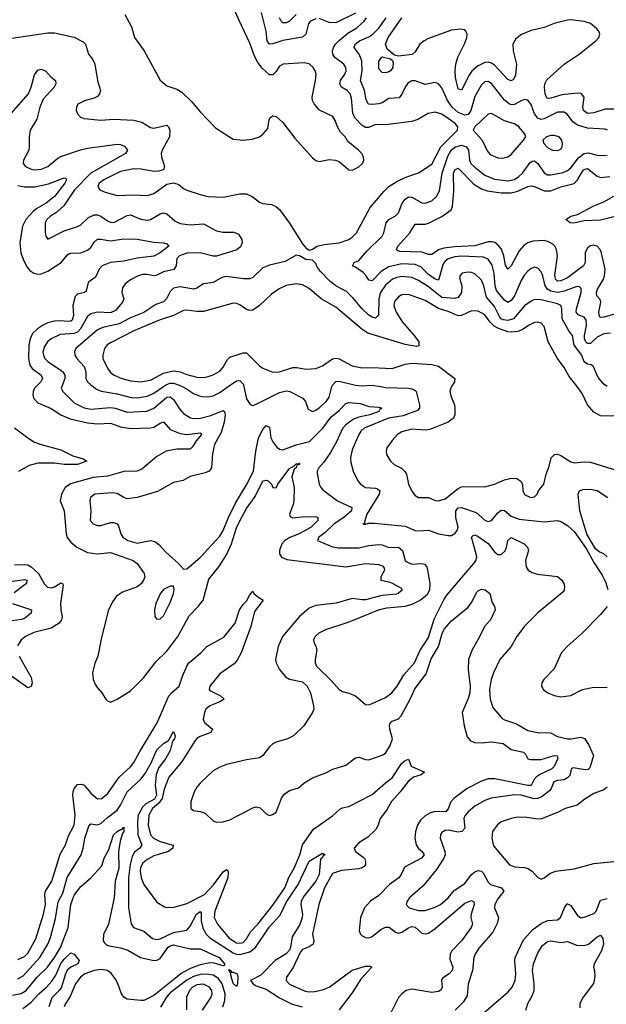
# Model space of a CAD drawing. Header units: inches. Extents: x 1694797 to 1849917, y 907313 to 1017959.
# Tile 479 of 656: x 1781161 to 1784704, y 976266 to 982218. Entities that reach past the tile are written whole.
import ezdxf

# ---------------------------------------------------------------- set-up
doc = ezdxf.new("R2010")
doc.units = ezdxf.units.IN
doc.header["$MEASUREMENT"] = 0
doc.layers.add('B7987', color=7, linetype='Continuous')
doc.layers.add('B7988', color=7, linetype='Continuous')

msp = doc.modelspace()

# ---------------------------------------------------------------- linework, layer by layer
at = {"layer": 'B7987', "color": 5}
for points, elevation in [([(1781259.8, 980000), (1781250.1, 979990), (1781242, 979970), (1781240.1, 979950), (1781244.8, 979930), (1781270, 979901.7), (1781350, 979867.4), (1781409.4, 979829.4), (1781466.2, 979806.2), (1781570, 979781.4), (1781630, 979774.5), (1781710, 979780.1), (1781770, 979756.9), (1781830, 979747.3), (1781950, 979750.1), (1781970, 979755.3), (1782010, 979780.1), (1782030, 979786.8), (1782070, 979740.5), (1782130, 979717.5), (1782170, 979710.1), (1782250, 979721.7), (1782257.3, 979717.3), (1782258.6, 979710), (1782226.8, 979673.2), (1782204.7, 979635.3), (1782190, 979621.9), (1782110, 979621.6), (1782045.4, 979610), (1781990, 979577.5), (1781898.6, 979501.4), (1781870.4, 979490), (1781790, 979486.9), (1781690, 979459.1), (1781603.7, 979450), (1781467.5, 979412.5), (1781435.2, 979390), (1781413.2, 979350), (1781405.2, 979310), (1781430.2, 979250), (1781441.1, 979110), (1781448, 979088), (1781470, 979060.9), (1781506, 979030), (1781570, 978997.8), (1781629.9, 978990.1), (1781710, 978996.9), (1781847, 978950), (1781870.2, 978930), (1781912.6, 978870), (1781915.6, 978850), (1781909.3, 978830), (1781896.1, 978810), (1781870, 978789.3), (1781781.6, 978758.4), (1781745.8, 978734.2), (1781720.7, 978699.3), (1781696, 978644), (1781652.8, 978472.8), (1781632.4, 978370), (1781613.5, 978326.5), (1781599.5, 978270), (1781604.4, 978230), (1781618.3, 978198.3), (1781630, 978178.8), (1781657.3, 978150), (1781680.7, 978110), (1781690, 978100.7), (1781710, 978093), (1781750, 978110.4), (1781830, 978161.7), (1781910, 978240.8), (1781983.6, 978336.4), (1782050, 978401.5), (1782115, 978490), (1782184.7, 978615.3), (1782239.4, 978670), (1782268.2, 978710), (1782303.7, 978836.3), (1782363, 978910), (1782410, 978984.3), (1782440.5, 979050), (1782470, 979146.2), (1782490, 979189.3), (1782530, 979262.5), (1782584, 979336), (1782629.9, 979430), (1782650, 979434.6), (1782662.6, 979430), (1782682.2, 979410), (1782690, 979390.5), (1782710, 979388.2), (1782719.8, 979410), (1782790, 979505.2), (1782819.6, 979520.4), (1782830, 979533.8), (1782847.5, 979532.5), (1782850, 979538), (1782850.9, 979530), (1782835.3, 979524.8), (1782830.2, 979510), (1782819.6, 979500.4), (1782805.1, 979454.9), (1782818.4, 979390), (1782816.7, 979310), (1782813, 979287), (1782790.2, 979230), (1782795.4, 979215.4), (1782810, 979206.5), (1782885.3, 979214.7), (1782953.1, 979213.1), (1782962.4, 979210), (1782961.8, 979190), (1782921.3, 979150), (1782849.5, 979110), (1782792, 979088), (1782761.7, 979070), (1782744.7, 979050), (1782729.5, 979010), (1782731.1, 978990), (1782743.2, 978970), (1782775.1, 978955.1), (1783130, 978910.1), (1783250, 978931.3), (1783330, 978925.5), (1783354.7, 978914.7), (1783362.8, 978902.8), (1783364.2, 978890), (1783341.8, 978850), (1783342.6, 978830), (1783390, 978820.7), (1783410, 978812), (1783463.2, 978783.2), (1783471, 978770), (1783447.9, 978750), (1783434.4, 978745.6), (1783350, 978737.5), (1783250, 978712.2), (1783230, 978710.8), (1783170, 978720.1), (1783071.7, 978691.7), (1782950, 978678), (1782910, 978660.6), (1782850.2, 978610), (1782748, 978490), (1782722.2, 978430), (1782706.3, 978350), (1782710.2, 978330), (1782730, 978290.3), (1782765.8, 978245.8), (1782791.3, 978231.3), (1782870, 978215.9), (1782897.8, 978190), (1782916.8, 978150), (1782936.3, 978070), (1782937.2, 978050), (1782929.4, 978030.6), (1782878, 977950), (1782814, 977890), (1782779.1, 977870), (1782710, 977850.8), (1782690, 977840.4), (1782670, 977823.5), (1782629.5, 977770.5), (1782610, 977756.8), (1782530, 977743.9), (1782410, 977715.9), (1782370, 977700.2), (1782330, 977677.5), (1782250, 977602.9), (1782230, 977577.8), (1782215.6, 977550), (1782195, 977490), (1782193.7, 977450), (1782210, 977436.9), (1782250, 977431.9), (1782280.6, 977420.6), (1782330, 977375.3), (1782350, 977367.6), (1782390, 977369.2), (1782430, 977381.8), (1782570, 977453.5), (1782590, 977459.8), (1782613, 977453), (1782650, 977417.4), (1782670, 977406.7), (1782690, 977413.7), (1782710, 977428.5), (1782744.3, 977515.7), (1782761.4, 977538.6), (1782790, 977559.5), (1782845, 977575), (1782876.3, 977603.7), (1782930, 977634.7), (1783010, 977664.7), (1783051.7, 977688.3), (1783130, 977711), (1783190, 977756.1), (1783210, 977759.5), (1783250, 977745.9), (1783270, 977744.8), (1783350, 977771.4), (1783370, 977785.1), (1783399.4, 977830), (1783412.3, 977870), (1783396, 977930), (1783393.8, 977950), (1783397.6, 977962.4), (1783410, 977977), (1783450, 977992.5), (1783465.2, 978010), (1783519.1, 978110), (1783547, 978173), (1783616, 978264), (1783646, 978354), (1783690.7, 978429.3), (1783712.5, 978507.5), (1783725.3, 978534.7), (1783770, 978584.8), (1783870, 978667.2), (1783890, 978695.6), (1783922.3, 978757.7), (1783931.8, 978768.2), (1783950, 978775.3), (1783972.4, 978772.4), (1784000.6, 978750), (1784015.1, 978695.1), (1784029.5, 978670), (1784033.5, 978650), (1784004, 978590), (1783968.4, 978550), (1783937.2, 978482.8), (1783893.6, 978410), (1783872.5, 978350), (1783869, 978290), (1783881.8, 978190), (1783880.3, 978150), (1783870, 978114.5), (1783834.4, 978030), (1783845, 977950), (1783863.8, 977883.8), (1783881.2, 977861.2), (1783908.7, 977848.7), (1783950, 977847.4), (1784010, 977853.4), (1784082.3, 977842.3), (1784130, 977807), (1784204.9, 977790), (1784217.3, 977777.3), (1784230.2, 977750.2), (1784245.7, 977745.7), (1784310, 977746.3), (1784390, 977769.2), (1784407.2, 977767.2), (1784412.6, 977752.6), (1784390, 977704.1), (1784375.9, 977690), (1784303.9, 977656.1), (1784280.8, 977639.2), (1784271.1, 977630), (1784251, 977589), (1784230, 977588.6), (1784030.1, 977629.9), (1783990, 977628.7), (1783950, 977614.1), (1783863.2, 977570), (1783783.2, 977510), (1783765.4, 977490), (1783750, 977447.8), (1783734.9, 977430), (1783668.9, 977431.1), (1783638.5, 977421.5), (1783610, 977404.5), (1783581.7, 977378.3), (1783563.6, 977350), (1783552.1, 977310), (1783548.3, 977270), (1783554.8, 977230), (1783570, 977208.6), (1783592.4, 977190), (1783604.7, 977170), (1783587.2, 977150), (1783485.2, 977094.8), (1783466, 977050), (1783451.4, 977030), (1783395, 976990), (1783330, 976924.4), (1783279.1, 976890), (1783244.5, 976850), (1783219.3, 976790), (1783212.4, 976710), (1783220.3, 976690), (1783230, 976679.6), (1783249.6, 976669.6), (1783270, 976668.9), (1783290, 976675.9), (1783342.3, 976717.7), (1783370, 976731.8), (1783392, 976732), (1783430, 976703.1), (1783450, 976696.6), (1783470, 976701.6), (1783510, 976729.1), (1783530, 976736), (1783550, 976731.6), (1783590, 976696.2), (1783610, 976691.7), (1783630, 976696.4), (1783670, 976724), (1783850, 976877.9), (1783890, 976893.5), (1783904.9, 976884.9), (1783906.5, 976870), (1783887.3, 976810), (1783885.9, 976790), (1783895.3, 976750), (1783888.8, 976730), (1783830, 976650), (1783771.4, 976590), (1783761.3, 976570), (1783759.6, 976539.7), (1783777, 976490), (1783773.3, 976470), (1783754.3, 976450), (1783715.6, 976424.4), (1783708.5, 976410), (1783713.4, 976370), (1783706.2, 976353.8), (1783690, 976342.6), (1783650, 976337.3), (1783530, 976358.4), (1783495.5, 976350), (1783468.7, 976330), (1783450, 976307), (1783401.7, 976210)], 720), ([(1781415.7, 980000), (1781412, 979990), (1781420.2, 979970), (1781490, 979902.7), (1781550, 979871.9), (1781590, 979864.9), (1781710, 979874.7), (1781738, 979870), (1781810, 979845), (1781927.8, 979852.2), (1781970, 979869.5), (1782050, 979936.9), (1782070, 979937.9), (1782090, 979922.7), (1782126.4, 979866.4), (1782150, 979838.5), (1782192.2, 979812.2), (1782210, 979807.9), (1782252, 979810), (1782314.3, 979825.7), (1782390, 979855.2), (1782397.3, 979850), (1782401.6, 979830), (1782395, 979785), (1782377, 979723), (1782338, 979650), (1782326.1, 979593.9), (1782319.6, 979510), (1782306, 979490), (1782281.1, 979478.9), (1782190, 979456.9), (1782147.5, 979432.5), (1782090, 979421.5), (1781993.3, 979366.8), (1781870.8, 979329.2), (1781810, 979322.2), (1781790, 979329), (1781750, 979354.3), (1781718.6, 979358.6), (1781614, 979350), (1781588, 979330), (1781584.2, 979310), (1781589.4, 979250), (1781587.1, 979190), (1781603.7, 979170), (1781630, 979161), (1781650, 979159.7), (1781710, 979178), (1781730, 979179.3), (1781750.3, 979170.3), (1781758.3, 979158.3), (1781772, 979110), (1781784.2, 979090), (1781813.1, 979070), (1781870, 979054), (1781950, 979069.1), (1781981.3, 979061.3), (1782004.1, 979044.1), (1782041.1, 979001.1), (1782120.3, 978930), (1782150, 978897.3), (1782170, 978898), (1782250, 978966.9), (1782370, 979095.3), (1782390, 979130.3), (1782422, 979210), (1782464.1, 979295.9), (1782530, 979407), (1782573.2, 979490), (1782587.2, 979610), (1782604, 979690), (1782630, 979742), (1782650, 979764.4), (1782670, 979756), (1782678.7, 979690), (1782690, 979666), (1782714.4, 979634.4), (1782730, 979622.6), (1782750, 979618.9), (1782831.1, 979648.9), (1782910.9, 979669.1), (1782991.2, 979748.8), (1783041.5, 979818.5), (1783090, 979855.5), (1783130, 979898.4), (1783150, 979904.2), (1783217.9, 979897.9), (1783270, 979880.1), (1783330, 979875.5), (1783348.2, 979870), (1783337.1, 979862.9), (1783330, 979849.9), (1783275.6, 979830), (1783210, 979815.8), (1783176.4, 979803.6), (1783130, 979769.4), (1783110, 979747), (1783074, 979666), (1783037.9, 979602.1), (1782997.3, 979542.7), (1782968.2, 979510), (1782958.5, 979490), (1782957.7, 979477.7), (1782970.3, 979410), (1782978.9, 979390), (1782993.9, 979373.9), (1783081.5, 979310), (1783167.9, 979270), (1783165.4, 979250), (1783118.1, 979210), (1783060.1, 979170), (1783003.6, 979116.4), (1782967.4, 979090), (1782959.1, 979070), (1783050, 979032.6), (1783086.3, 979026.3), (1783210, 979026.1), (1783270, 979039.4), (1783330, 979045.5), (1783350, 979043.3), (1783390, 979026.9), (1783450, 979028.8), (1783472.6, 979010), (1783489.2, 978950), (1783500, 978940), (1783530, 978926), (1783590, 978930.1), (1783605.9, 978925.9), (1783619.3, 978910), (1783625, 978890), (1783639.2, 978810), (1783637.3, 978770), (1783620.4, 978739.6), (1783581.6, 978710), (1783534, 978686), (1783489, 978671), (1783378.1, 978661.9), (1783333, 978650), (1783150, 978576.2), (1783008.2, 978530), (1782968.4, 978510), (1782945.5, 978490), (1782936.3, 978470), (1782938.8, 978450), (1782950, 978431.3), (1782955.3, 978410), (1782945.8, 978350), (1782946, 978330), (1782953.6, 978310), (1783042.7, 978222.7), (1783090, 978168.5), (1783110, 978157), (1783150, 978147), (1783190, 978130.4), (1783250, 978078.8), (1783270, 978076.3), (1783290, 978083.8), (1783370, 978121.3), (1783408.4, 978150), (1783441.5, 978190), (1783482.2, 978257.8), (1783545, 978330), (1783577.4, 978402.7), (1783630, 978483.6), (1783664.9, 978595.1), (1783725.4, 978714.6), (1783741.3, 978738.7), (1783904.7, 978930), (1783916.8, 978950), (1783921.5, 978970), (1783918.5, 978990), (1783890.8, 979089.2), (1783900.8, 979099.2), (1783910, 979103.8), (1783930, 979093.5), (1783991.6, 979051.6), (1784030, 979001.6), (1784050, 978984.4), (1784070, 978985.5), (1784092.8, 979007.2), (1784102.2, 979030), (1784110, 979070.3), (1784130, 979087.3), (1784208.9, 979050), (1784229.2, 979030), (1784234, 979010), (1784216, 978950), (1784221.3, 978910), (1784233, 978890), (1784255.8, 978875.8), (1784285.9, 978865.9), (1784410, 978851.4), (1784435.3, 978830), (1784447, 978810), (1784451.8, 978790), (1784450.3, 978770), (1784441.8, 978758.2), (1784290, 978632.3), (1784210, 978552.8), (1784164.6, 978490), (1784130.3, 978430), (1784062, 978350), (1784023.2, 978270), (1784009.1, 978230), (1783999.1, 978170), (1784002.4, 978110), (1784019.4, 978059.4), (1784074.4, 977994.4), (1784090, 977985.2), (1784161.5, 977961.5), (1784230, 977920.8), (1784289.5, 977909.5), (1784367.4, 977907.4), (1784410, 977885.4), (1784470, 977871.8), (1784490, 977870.1), (1784550, 977880.7), (1784573, 977873), (1784597.3, 977837.3), (1784626.6, 977770), (1784604.5, 977695.5), (1784594.9, 977685.1), (1784577, 977683), (1784503.5, 977696.5), (1784491.9, 977688.1), (1784483.6, 977650), (1784470, 977634.7), (1784450, 977623.8), (1784410, 977619.7), (1784388.1, 977611.9), (1784371.7, 977570), (1784362.4, 977557.6), (1784317.7, 977522.3), (1784290.6, 977509.4), (1784268, 977508), (1784190, 977529.4), (1784150, 977531.4), (1784008.1, 977511.9), (1783970, 977498.4), (1783910, 977464), (1783870.2, 977430), (1783850, 977406.3), (1783844.2, 977390), (1783848.9, 977330), (1783832.6, 977310), (1783810, 977307.5), (1783750, 977319.1), (1783730, 977317.4), (1783710, 977305.1), (1783702.4, 977290), (1783700.7, 977270), (1783728.5, 977190), (1783730.1, 977170), (1783723.6, 977150), (1783679.4, 977080.6), (1783598.2, 976981.8), (1783515.8, 976910), (1783502.4, 976890), (1783496.3, 976870), (1783514, 976850), (1783570, 976832.6), (1783610, 976832.9), (1783670, 976852.6), (1783702, 976870), (1783750, 976909.3), (1783785.6, 976954.4), (1783850, 976996.3), (1783890.7, 977050), (1783910, 977067.8), (1783930, 977075.5), (1783950, 977071.1), (1783960, 977060), (1783990, 977004.7), (1784003.9, 976990), (1784070.9, 976970.9), (1784084.5, 976950), (1784050, 976904.1), (1784031, 976870), (1784028.8, 976848.8), (1784052.5, 976790), (1784045, 976755), (1784018, 976702), (1783935.3, 976604.7), (1783913.1, 976570), (1783904.9, 976550), (1783895.9, 976470), (1783869.3, 976390), (1783863, 976317), (1783840.7, 976279.3), (1783790.7, 976230)], 740), ([(1781604.2, 980000), (1781625, 979985), (1781652.5, 979972.5), (1781750, 979957.1), (1781833.5, 979933.5), (1781870, 979931.5), (1781930, 979943.4), (1781970, 979960.9), (1782029, 980000)], 760), ([(1782142, 980000), (1782162.8, 979990), (1782210, 979959), (1782244.3, 979944.3), (1782270, 979939.4), (1782310, 979940.2), (1782330, 979944.8), (1782370, 979964.6), (1782419.7, 980000)], 760), ([(1782515.4, 980000), (1782530, 979926), (1782552.2, 979892.2), (1782570, 979886.7), (1782590, 979893.4), (1782730, 979965.3), (1782770, 979975), (1782792.7, 979970), (1782871.3, 979931.3), (1782886.4, 979910), (1782904.1, 979864.1), (1782930, 979850.6), (1782950, 979857.6), (1782970, 979871.8), (1783012, 979910), (1783030, 979935.5), (1783047.1, 980000)], 760), ([(1783340.8, 980000), (1783370, 979994.5), (1783510.2, 979990.2), (1783530, 979986.7), (1783550, 979976.4), (1783555.3, 979970), (1783575.5, 979890), (1783575, 979870), (1783564.7, 979855.3), (1783476.5, 979823.5), (1783388.5, 979810), (1783242.3, 979750), (1783221.8, 979730), (1783209.3, 979710), (1783170, 979618.7), (1783159.4, 979570), (1783161.9, 979541.9), (1783174.2, 979490), (1783203.2, 979430), (1783218.9, 979410), (1783250, 979391.1), (1783310, 979385.5), (1783322, 979382), (1783335.5, 979370), (1783331.6, 979350), (1783257.6, 979230), (1783243.4, 979183.4), (1783246.4, 979173.6), (1783234, 979170), (1783247.7, 979167.7), (1783265.8, 979174.2), (1783304.7, 979175.3), (1783470, 979159.4), (1783490, 979156.3), (1783550, 979131), (1783570, 979127.5), (1783630, 979133.2), (1783690, 979110.2), (1783750, 979099.6), (1783770, 979100.9), (1783790, 979111.7), (1783803.5, 979130), (1783809.1, 979150), (1783795.6, 979210), (1783796.4, 979250), (1783810, 979267.4), (1783830, 979269.6), (1783918.5, 979238.5), (1783970, 979192), (1783990, 979185.4), (1784010, 979191.1), (1784050, 979238), (1784070, 979253.6), (1784090, 979251.7), (1784130, 979217.1), (1784178.5, 979198.5), (1784330, 979182.4), (1784410, 979190.3), (1784430, 979184.2), (1784470, 979161.1), (1784510, 979123.7), (1784582.6, 979022.6), (1784630, 978937.1), (1784679.7, 978859.7), (1784699.4, 978819.4), (1784714.5, 978774.5)], 760), ([(1783770, 980000), (1783766.2, 979993.8), (1783760.2, 979970), (1783764.5, 979944.4), (1783786.7, 979890), (1783790.3, 979870), (1783790.4, 979830), (1783781.6, 979810), (1783750, 979785.4), (1783638.7, 979741.3), (1783610, 979737.8), (1783530, 979742.9), (1783470, 979726.2), (1783443.7, 979710), (1783410, 979675.1), (1783379.5, 979630), (1783373.7, 979610), (1783375.8, 979590), (1783401.3, 979550), (1783422.4, 979530), (1783466.3, 979506.3), (1783487.5, 979487.5), (1783498, 979470), (1783510.3, 979410), (1783530, 979367.3), (1783550, 979342), (1783570, 979330.4), (1783630, 979330.2), (1783670, 979312), (1783690, 979309.2), (1783730, 979322.6), (1783810, 979385.2), (1783830, 979393.6), (1783870, 979397.3), (1783970, 979394.9), (1784030, 979411), (1784090, 979435.9), (1784130, 979446.7), (1784164.3, 979444.3), (1784187.7, 979427.7), (1784198, 979410), (1784200.3, 979370), (1784210, 979347.4), (1784246, 979330), (1784270, 979333), (1784287, 979350), (1784295.6, 979370), (1784326.6, 979410), (1784341.8, 979470), (1784360.3, 979519.7), (1784370.7, 979569.3), (1784390.8, 979589.2), (1784410, 979590.9), (1784430, 979583.2), (1784490, 979545.4), (1784510, 979539.3), (1784570, 979545.9), (1784610, 979543.2), (1784770, 979493.5)], 780), ([(1784750, 979822.8), (1784690, 979820.9), (1784670, 979824.6), (1784630, 979846.5), (1784591, 979890), (1784559.3, 979959.3), (1784527.7, 980000)], 780), ([(1781130, 979752.1), (1781210, 979690.1), (1781250, 979664.8), (1781290.1, 979650.1), (1781410, 979619.1), (1781481.1, 979581.1), (1781543.2, 979563.2), (1781566, 979550), (1781510, 979529.9), (1781430, 979529), (1781370, 979538.4), (1781270, 979537.9), (1781217.2, 979522.8), (1781152.7, 979487.3)], 680), ([(1784710, 978972), (1784689.2, 978990), (1784661.3, 979001.3), (1784640.2, 979020.2), (1784587.5, 979107.5), (1784543.6, 979250), (1784535.5, 979350), (1784541.7, 979370), (1784562.1, 979377.9), (1784610, 979380.4), (1784650, 979371.6), (1784714.4, 979330)], 760), ([(1781130, 978922.5), (1781190, 978925.7), (1781210, 978922), (1781230, 978910.9), (1781274.6, 978870), (1781310, 978806.3), (1781328, 978788), (1781350, 978784.1), (1781370.4, 978789.5), (1781410, 978813.2), (1781419.1, 978810), (1781422.4, 978802.4), (1781407.2, 978690), (1781408.6, 978650), (1781417.1, 978610), (1781412.4, 978590), (1781398.8, 978570), (1781350, 978540.4), (1781246.4, 978513.6), (1781194.9, 978490), (1781169.2, 978470), (1781147.2, 978432.8)], 680), ([(1781090, 978820.6), (1781190, 978834.1), (1781204.4, 978830), (1781202.6, 978810), (1781127, 978753)], 660), ([(1781150, 976536.8), (1781190, 976555.7), (1781210, 976575.8), (1781258.6, 976661.4), (1781305.2, 976810), (1781316.8, 976870), (1781312.1, 976930), (1781316.7, 976950), (1781354, 977010), (1781406, 977174), (1781436.8, 977230), (1781455.4, 977284.6), (1781489.1, 977350), (1781495, 977410), (1781481.3, 977530), (1781482.9, 977550), (1781490.5, 977570), (1781510, 977595), (1781536.4, 977596.4), (1781550, 977590.2), (1781590, 977542.4), (1781630, 977508.1), (1781654, 977510), (1781690, 977538.9), (1781760.9, 977639.1), (1781830, 977702), (1781850, 977727.5), (1781885.8, 977794.2), (1781992, 977968), (1782061.6, 978130), (1782078.3, 978150), (1782124.6, 978190), (1782143.8, 978250), (1782169.9, 978309.9), (1782183.2, 978330), (1782254.7, 978390), (1782290.4, 978429.6), (1782393.6, 978486.4), (1782462.2, 978570), (1782488.5, 978651.5), (1782510, 978683.8), (1782532.6, 978707.4), (1782550, 978741.6), (1782570, 978762.8), (1782575.8, 978750), (1782604.4, 978724.4), (1782630.7, 978710), (1782578.8, 978641.2), (1782557, 978550), (1782499.3, 978390), (1782474.4, 978345.6), (1782455.8, 978324.2), (1782370, 978264.4), (1782309.5, 978190), (1782305.8, 978170), (1782310, 978163.6), (1782374.6, 978130), (1782395.8, 978110), (1782370, 978095.1), (1782309, 978071), (1782285.5, 978050), (1782276.1, 978030), (1782269.5, 977990), (1782276.6, 977970), (1782325.7, 977930), (1782314.3, 977910), (1782250, 977885.6), (1782230, 977872.9), (1782219.8, 977860.2), (1782137.3, 977730), (1782060.7, 977639.3), (1782032.4, 977567.6), (1782021.4, 977510), (1781999.7, 977480.3), (1781961.9, 977450), (1781940.2, 977410), (1781936.5, 977350), (1781951.6, 977290), (1781969, 977270), (1782009.3, 977249.3), (1782088.5, 977228.5), (1782085.4, 977210), (1782059.3, 977190), (1781970, 977164), (1781930, 977142.1), (1781903, 977117), (1781889.8, 977090.2), (1781888.3, 977070), (1781895, 977030), (1781910, 976991.3), (1781990, 976884.4), (1782036.1, 976856.1), (1782052, 976852), (1782093.2, 976853.2), (1782170, 976874.8), (1782276.1, 976930), (1782332, 976988), (1782390, 977067.7), (1782410, 977081.4), (1782420.5, 977070), (1782417.1, 977030), (1782339.9, 976830), (1782336.1, 976790), (1782355.6, 976750), (1782425.8, 976665.8), (1782470, 976638.5), (1782490, 976635.1), (1782510, 976640.4), (1782530, 976661.8), (1782555.5, 976704.5), (1782598.8, 976750), (1782690, 976864.8), (1782763.3, 976970), (1782786.9, 977033.1), (1782818.6, 977090), (1782853.7, 977170), (1782868.8, 977230), (1782936, 977324), (1783050, 977405.5), (1783094.1, 977445.9), (1783110, 977454.6), (1783150, 977462.5), (1783290, 977533.5), (1783370, 977605), (1783410, 977634.2), (1783470, 977723.1), (1783490, 977739.8), (1783510, 977748.5), (1783526.3, 977706.3), (1783607, 977670), (1783586.8, 977653.2), (1783539.9, 977640.1), (1783507.7, 977612.3), (1783459.7, 977550), (1783407.2, 977492.8), (1783379.1, 977440.9), (1783338.9, 977390), (1783325.8, 977350), (1783310, 977321.5), (1783263.5, 977276.5), (1783210, 977242.6), (1783181.7, 977210), (1783188.9, 977190), (1783236.5, 977156.5), (1783244.7, 977144.7), (1783250.6, 977130), (1783249.6, 977110.4), (1783240.8, 977099.2), (1783230, 977090.5), (1783210, 977084.6), (1783105.3, 977074.7), (1783050, 977056.8), (1783002.4, 976970), (1782968.5, 976870), (1782929.6, 976690), (1782937.1, 976650), (1782934, 976630), (1782910, 976612.9), (1782870, 976596.7), (1782856.4, 976583.6), (1782812, 976488), (1782772.3, 976430), (1782771.4, 976410), (1782790, 976387.8), (1782885.7, 976345.7), (1782910, 976341), (1782944.4, 976344.4), (1782990, 976352.9), (1783029.9, 976370), (1783170, 976472.3), (1783250, 976495.7), (1783276.1, 976496.1), (1783288, 976490), (1783221.2, 976418.7), (1783170, 976335.2), (1783090, 976232.4)], 680), ([(1781117.4, 978690), (1781232.2, 978650), (1781230.2, 978630), (1781190, 978598.5), (1781170, 978591.7), (1781090, 978580.4)], 660), ([(1784709.3, 978670.7), (1784670, 978623.6), (1784559.3, 978510), (1784468, 978430), (1784431.9, 978388.1), (1784390, 978294), (1784327, 978230), (1784315.3, 978210), (1784314, 978190), (1784318.9, 978178.9), (1784323.8, 978170), (1784350.6, 978150), (1784390, 978132.8), (1784430, 978124), (1784490, 978132.8), (1784561.2, 978170), (1784630, 978183.7), (1784710, 978181.1)], 760), ([(1781158.1, 978370), (1781230, 978242.4), (1781235, 978210), (1781230, 978188), (1781210, 978179.8), (1781110.8, 978250.8)], 680), ([(1781150, 976419.1), (1781182.1, 976437.9), (1781282.6, 976550), (1781330.4, 976630), (1781345.7, 976670), (1781376.2, 976783.8), (1781393.9, 976886.1), (1781421.9, 976938.1), (1781447, 977033), (1781531.9, 977170), (1781544.3, 977210), (1781553.6, 977270), (1781577.6, 977342.4), (1781590, 977357.2), (1781630, 977350.9), (1781650, 977358.2), (1781690, 977396.2), (1781750, 977438.9), (1781770, 977469.3), (1781810, 977550.1), (1781892.2, 977627.8), (1781919.2, 977660.8), (1781955.1, 977724.9), (1781990, 977804.2), (1782030, 977843.1), (1782058.7, 977861.3), (1782090, 977914.8), (1782100.5, 977890), (1782094.9, 977870), (1782084.1, 977855.9), (1782070, 977801.2), (1782042.2, 977750), (1782001.8, 977698.2), (1781984.2, 977655.8), (1781979.2, 977590), (1781988, 977530), (1781974.1, 977505.9), (1781922.9, 977477.2), (1781901.8, 977458.2), (1781876.4, 977410), (1781872.7, 977370), (1781875.2, 977290), (1781898.7, 977230), (1781885.4, 977210), (1781854.7, 977185.3), (1781840.8, 977159.2), (1781827.9, 977112.1), (1781818, 977030), (1781817.5, 976850), (1781833.4, 976753.4), (1781848.4, 976730), (1781910, 976709.1), (1781963.8, 976663.8), (1781990, 976658.2), (1782010, 976661), (1782090, 976700.1), (1782170, 976715.2), (1782190, 976738.4), (1782227.9, 976810), (1782250, 976827.4), (1782256.8, 976816.8), (1782257.3, 976770), (1782266.7, 976726.7), (1782287.2, 976690), (1782310, 976668.6), (1782450, 976576.7), (1782470, 976568.9), (1782490, 976567.2), (1782550, 976583.2), (1782584.7, 976610), (1782667.6, 976732.4), (1782734.1, 976805.9), (1782770, 976881.2), (1782842.2, 976990), (1782910, 977131), (1782990, 977179.1), (1783006, 977170), (1782994.4, 977165.6), (1782990, 977154), (1782977.3, 977142.7), (1782970.4, 977050), (1782950.4, 977010), (1782879.1, 976920.9), (1782861.9, 976890), (1782859.4, 976870), (1782868.3, 976810), (1782867.1, 976790), (1782852.5, 976747.6), (1782806.9, 976673.1), (1782797.5, 976610), (1782790, 976593.1), (1782770, 976571.8), (1782704.1, 976530), (1782618, 976441.9), (1782554.9, 976410), (1782570.3, 976390), (1782590, 976378), (1782650, 976357.4), (1782730, 976304.4), (1782806.8, 976266.8), (1782867.7, 976250)], 660), ([(1784710, 977578.2), (1784690, 977561.8), (1784630, 977540.3), (1784574.4, 977505.6), (1784529.4, 977470.6), (1784456.4, 977450), (1784410, 977426.6), (1784312.4, 977387.6), (1784290, 977384.6), (1784225.3, 977394.7), (1784170, 977396.5), (1784130, 977389.8), (1784070, 977368.5), (1784044.2, 977350), (1784017.4, 977310), (1784013.4, 977270), (1784023.9, 977223.9), (1784119.1, 977110), (1784150, 977098), (1784210, 977092.4), (1784230, 977086.5), (1784257.1, 977070), (1784290, 977033.4), (1784310, 977022), (1784330, 977030.6), (1784363.1, 977056.9), (1784397.2, 977070), (1784510, 977084.4), (1784630, 977117.5), (1784830, 977137.6)], 760), ([(1781117.7, 976322.3), (1781170, 976331.7), (1781200.4, 976350), (1781265.5, 976430), (1781327.6, 976490), (1781370, 976549.1), (1781407.2, 976610), (1781452.7, 976730), (1781469.9, 976870), (1781490, 976926.4), (1781530, 976979.2), (1781589.9, 977030.1), (1781657.5, 977102.5), (1781671.4, 977150), (1781698.4, 977201.6), (1781727.8, 977290), (1781750, 977311), (1781770, 977322.6), (1781777.7, 977322.3), (1781790, 977336.3), (1781790.2, 977310.2), (1781781.2, 977298.8), (1781766.8, 977253.2), (1781757.1, 977190), (1781758.7, 977090), (1781737.3, 977010), (1781730.5, 976910), (1781696.2, 976750), (1781667.5, 976687.5), (1781664.3, 976650), (1781670, 976639.6), (1781685.8, 976625.8), (1781700.5, 976620.5), (1781770, 976608.2), (1781814.1, 976594.1), (1781890, 976548.2), (1781970, 976530.1), (1781990, 976533.3), (1782010, 976543.5), (1782055.4, 976610), (1782070, 976619.8), (1782090, 976624.8), (1782190, 976601.8), (1782250, 976600.6), (1782365, 976550), (1782398, 976510), (1782398.7, 976501.3), (1782390, 976499.6), (1782334.8, 976514.8), (1782310, 976516.4), (1782250, 976503.9), (1782195.6, 976484.4), (1782143.1, 976456.9), (1781970, 976318.4), (1781910, 976289.9), (1781891.8, 976288.2), (1781810, 976298.1), (1781789.5, 976309.5), (1781775.1, 976330), (1781752.8, 976392.8), (1781738.7, 976418.7), (1781713.6, 976453.6), (1781690, 976471.4), (1781650, 976476.2), (1781610, 976469.5), (1781554.7, 976450), (1781527.3, 976430), (1781496.9, 976390), (1781466.1, 976313.9), (1781437.4, 976270), (1781429.3, 976250)], 640), ([(1783950, 976203.1), (1784110, 976338.9), (1784135, 976370), (1784153.2, 976410), (1784157, 976450), (1784151.3, 976528.7), (1784154, 976550), (1784205.1, 976654.9), (1784261.3, 976718.7), (1784310, 976754.6), (1784350, 976771.7), (1784410, 976777.7), (1784427, 976790), (1784451.5, 976848.5), (1784467.3, 976872.7), (1784470, 976874.4), (1784490, 976863.5), (1784530, 976802.4), (1784550, 976789.1), (1784570, 976793), (1784630, 976814.4), (1784642.3, 976830), (1784670, 976896.5), (1784710, 976904.7)], 740), ([(1784218.3, 976230), (1784231.4, 976270), (1784258.9, 976321.1), (1784267.7, 976350), (1784268.9, 976390), (1784258.8, 976470), (1784265.3, 976510), (1784290, 976577.6), (1784318.1, 976621.9), (1784350, 976644.9), (1784370, 976649.3), (1784430, 976640.2), (1784470, 976645.4), (1784523.6, 976623.6), (1784570, 976620.7), (1784596.2, 976630), (1784650, 976674.6), (1784670, 976683.2), (1784684.3, 976664.3), (1784688.4, 976630), (1784675.2, 976590), (1784631, 976510), (1784626.7, 976490), (1784633.2, 976470), (1784635.1, 976435.1), (1784627.2, 976392.8), (1784564.1, 976310), (1784545.4, 976270), (1784544.9, 976244.9)], 720), ([(1781178.6, 976241.4), (1781230, 976278.1), (1781275.3, 976330), (1781323, 976370), (1781354.3, 976405.7), (1781378.1, 976441.9), (1781410, 976513.5), (1781430, 976539.1), (1781470, 976576.9), (1781490, 976568.5), (1781519.5, 976530), (1781511.8, 976510), (1781470.1, 976489.9), (1781448, 976471.9), (1781434.9, 976445.1), (1781413, 976370), (1781399.9, 976350), (1781355.6, 976304.4), (1781336, 976250)], 620), ([(1782388.7, 976250), (1782399, 976290), (1782401.9, 976330), (1782384.5, 976390), (1782361.9, 976421.9), (1782330, 976442.8), (1782290, 976449), (1782250, 976445.3), (1782210, 976433.8), (1782170, 976412.7), (1782070, 976335.1), (1782047.6, 976310), (1782011.2, 976248.8)], 660), ([(1782264.5, 976230), (1782316.5, 976310), (1782322.5, 976330), (1782320.7, 976350), (1782306.9, 976370), (1782270, 976387.5), (1782230, 976384), (1782205.1, 976370), (1782186.3, 976350), (1782168.9, 976310), (1782168.2, 976231.8)], 680)]:
    msp.add_lwpolyline(points, dxfattribs=dict(at, elevation=elevation))
for points, elevation in [([(1782070, 978793.6), (1782030, 978772.8), (1782010, 978746.6), (1781983.7, 978690), (1781974.4, 978650), (1781977.3, 978610), (1781990, 978594.8), (1782010, 978596.3), (1782030, 978614), (1782070, 978694.8), (1782089.6, 978750), (1782094, 978774), (1782090, 978793.2)], 740), ([(1782440.7, 976460.7), (1782450, 976461.1), (1782473.8, 976450), (1782478, 976430), (1782476.8, 976390), (1782470, 976373), (1782450, 976391.6), (1782434, 976450), (1782438, 976458), (1782430, 976459), (1782424.5, 976475.5), (1782435.5, 976470)], 640)]:
    msp.add_lwpolyline(points, close=True, dxfattribs=dict(at, elevation=elevation))
at = {"layer": 'B7988', "color": 5}
for points, elevation in [([(1781112.2, 982107.7), (1781330, 982138.7), (1781370, 982138.3), (1781490, 982113.7), (1781544.1, 982084.1), (1781557.8, 982070), (1781577.1, 982010), (1781600.3, 981980.3), (1781615.3, 981950), (1781630.3, 981850.3), (1781648, 981790), (1781643, 981770), (1781630, 981755.1), (1781610, 981743.6), (1781551.9, 981728.1), (1781512.4, 981707.6), (1781503.8, 981690), (1781502.4, 981670), (1781510.6, 981650), (1781527.3, 981630), (1781550, 981621.3), (1781650, 981612), (1781730, 981616.5), (1781850, 981611.1), (1781899.4, 981599.4), (1781950, 981567.5), (1781970, 981563.2), (1782050, 981580.3), (1782060.3, 981570), (1782068.4, 981550), (1782064.8, 981510), (1782021.4, 981430), (1782014.7, 981410), (1782016.9, 981390), (1782036, 981330), (1782028.8, 981311.2), (1781998.2, 981301.8), (1781970, 981300.7), (1781894.2, 981314.2), (1781850, 981316.6), (1781770, 981300.2), (1781668.8, 981250), (1781640.9, 981230), (1781633.4, 981210), (1781643.8, 981190), (1781676, 981176), (1781750, 981155.4), (1781850, 981158.9), (1781930, 981155.6), (1781970, 981167.7), (1782050, 981223.6), (1782090, 981232.9), (1782121.4, 981221.4), (1782150, 981197.6), (1782170, 981188.4), (1782250, 981160.9), (1782298, 981150), (1782390, 981144.9), (1782490, 981165), (1782530, 981166), (1782566, 981150), (1782610, 981114.4), (1782630, 981107.6), (1782682, 981102), (1782708.5, 981088.5), (1782730, 981070.7), (1782790, 980988), (1782870, 980864), (1782890, 980838.8), (1782910, 980824.7), (1782930, 980831), (1782958, 980850), (1783000.4, 980859.6), (1783090, 980870.2), (1783149.5, 980890), (1783170, 980904.7), (1783194.5, 980930), (1783277, 981083), (1783360, 981180), (1783391.2, 981210), (1783439.2, 981240.7), (1783493.3, 981266.7), (1783570, 981291.9), (1783650, 981344.5), (1783704.5, 981450), (1783805.4, 981550), (1783807.2, 981570), (1783790.7, 981590), (1783750, 981622), (1783710, 981646.5), (1783670, 981660.3), (1783627.9, 981652.1), (1783565, 981615), (1783530, 981603.2), (1783370, 981582.6), (1783310, 981585.2), (1783270, 981567.5), (1783250, 981566.5), (1783230, 981578.3), (1783185.7, 981625.7), (1783173.1, 981653.1), (1783164.8, 981744.8), (1783157.1, 981770), (1783139.8, 981790), (1783104.5, 981810), (1783094.1, 981830), (1783098.6, 981850), (1783125.4, 981890), (1783132.8, 981910), (1783131.4, 981930), (1783118, 981950), (1783064.8, 981990), (1783052.6, 982010), (1783050.5, 982030), (1783056, 982050), (1783068.3, 982070), (1783090, 982093.1), (1783143.5, 982136.5), (1783198, 982170), (1783242.2, 982210), (1783256.1, 982230)], 760), ([(1781796.4, 982250), (1781835.5, 982175.5), (1781854.3, 982110), (1781912.8, 982030), (1782010, 981853.4), (1782050, 981819.3), (1782110, 981798.3), (1782140.5, 981780.5), (1782201.1, 981721.1), (1782250, 981662), (1782344.2, 981564.2), (1782450, 981496.5), (1782510, 981490.2), (1782564.4, 981495.6), (1782609.8, 981510.2), (1782632.3, 981527.7), (1782658.9, 981561.1), (1782667.4, 981612.6), (1782673.8, 981626.2), (1782690, 981637.3), (1782710, 981633.4), (1782750, 981596.4), (1782823.1, 981503.1), (1782930, 981384), (1782950, 981367.3), (1782970, 981360.5), (1783030, 981372.4), (1783068.3, 981368.3), (1783090, 981360.7), (1783150, 981310.5), (1783170, 981308.5), (1783210, 981328.8), (1783231.2, 981350), (1783238.7, 981370), (1783238.4, 981390), (1783227.6, 981410), (1783208, 981430), (1783142.8, 981482.8), (1783126.9, 981510), (1783099.6, 981539.5), (1783080.3, 981570), (1783066.8, 981610), (1783053.3, 981633.3), (1782972, 981672), (1782938.7, 981710), (1782928.9, 981730), (1782926.8, 981750), (1782947.4, 981850), (1782950.8, 981890), (1782945.7, 981910), (1782933.7, 981930), (1782910, 981950.9), (1782878.5, 981958.5), (1782751.3, 981950), (1782730, 981937.6), (1782710, 981904.5), (1782690, 981884.2), (1782670, 981885.1), (1782625.2, 981925.2), (1782599, 981959), (1782578.2, 981998.2), (1782550, 982076.3), (1782489.2, 982209.2), (1782463.4, 982263.4)], 780), ([(1782950, 982224.3), (1782917.8, 982210), (1782904.7, 982195.3), (1782890.1, 982130), (1782870, 982113), (1782750, 982092.7), (1782690, 982072.4), (1782669.8, 982070), (1782655.8, 982090), (1782649.9, 982150), (1782622, 982262)], 760), ([(1782831.7, 982250), (1782790, 982208.9), (1782770, 982198.9), (1782750, 982200.3), (1782739.2, 982210), (1782730, 982229.5)], 740), ([(1783190, 982257), (1783070, 982199.7), (1783030, 982201.8), (1782970, 982226)], 760), ([(1784711.8, 981550), (1784696.1, 981556.1), (1784590, 981562.1), (1784530, 981581.5), (1784501.6, 981601.6), (1784470, 981645.3), (1784450, 981658.5), (1784410, 981660.4), (1784330, 981618.6), (1784310, 981615.6), (1784290, 981622.6), (1784271.4, 981650), (1784250, 981705.1), (1784230, 981731.1), (1784210, 981735.3), (1784190, 981728.9), (1784150, 981705.4), (1784130, 981703.9), (1784116.9, 981710), (1784090, 981732.2), (1784010, 981833.3), (1783990, 981845.3), (1783970, 981842.2), (1783950, 981824.5), (1783910, 981755.1), (1783886.5, 981670), (1783870, 981646.1), (1783850, 981640.8), (1783810, 981658), (1783772.6, 981690), (1783745.4, 981730), (1783710, 981807.1), (1783690, 981831.1), (1783670, 981838.7), (1783610, 981827.1), (1783550, 981848.9), (1783530, 981849.8), (1783505.3, 981834.7), (1783488.8, 981811.2), (1783470, 981767.6), (1783453.4, 981746.6), (1783390, 981741.2), (1783350, 981715.4), (1783330, 981710.5), (1783290, 981706.2), (1783268.8, 981708.8), (1783253.4, 981733.4), (1783243, 981790), (1783218.9, 981850), (1783230.3, 981910), (1783228.2, 981970), (1783211.9, 982010), (1783180.8, 982050), (1783186.7, 982070), (1783213.6, 982090), (1783270, 982114.2), (1783294.9, 982130), (1783330, 982167), (1783375.4, 982230)], 740), ([(1784770, 981676.8), (1784696.9, 981676.9), (1784630, 981655.2), (1784590.4, 981650.4), (1784567.2, 981670), (1784563.4, 981690), (1784569.8, 981750), (1784552.2, 981772.2), (1784530, 981775.1), (1784435.5, 981764.5), (1784370, 981743.1), (1784350, 981741.7), (1784345.3, 981745.3), (1784334.2, 981770), (1784330.4, 981810), (1784333.1, 981830), (1784346, 981854), (1784450, 981950.2), (1784541.4, 982010), (1784641.3, 982090), (1784658.9, 982110), (1784666.3, 982130), (1784659.6, 982150), (1784645.7, 982165.7), (1784610, 982194.7), (1784570, 982208), (1784490, 982218), (1784470, 982215.1), (1784390, 982194.7), (1784328.4, 982171.6), (1784250, 982153.6), (1784191.2, 982128.8), (1784157, 982103), (1784140.2, 982070), (1784142.2, 982030), (1784162.7, 981950), (1784156.7, 981883.3), (1784143.6, 981856.4), (1784130, 981848.4), (1784110, 981856.5), (1784030, 981943.1), (1784010, 981956.1), (1783990, 981962.2), (1783970, 981960.1), (1783930, 981939.5), (1783892.6, 981907.4), (1783876, 981884), (1783830, 981793), (1783810, 981800.5), (1783807.6, 981807.6), (1783793.8, 981870), (1783791.3, 981911.3), (1783795.2, 981950), (1783807.1, 981992.9), (1783850, 982076.1), (1783861.9, 982110), (1783863.7, 982130), (1783856.8, 982150), (1783850, 982156.5), (1783822, 982162), (1783770, 982156), (1783630, 982103.8), (1783603.2, 982090), (1783578.9, 982070), (1783550, 982023.5), (1783531.3, 982008.7), (1783450, 981998.7), (1783424.5, 982004.5), (1783380.1, 982040.1), (1783369.7, 982069.7), (1783386.1, 982110), (1783469.4, 982230)], 720), ([(1781110, 981651.7), (1781213.1, 981770), (1781229.9, 981810), (1781250, 981886), (1781270, 981914), (1781290, 981918.4), (1781317.3, 981910), (1781350, 981870.5), (1781376.3, 981850), (1781379.5, 981830), (1781368.8, 981810), (1781302.8, 981737.2), (1781281.2, 981690), (1781263.7, 981616.3), (1781223.9, 981550), (1781217.2, 981510), (1781218.4, 981450), (1781214.8, 981430), (1781183.2, 981370), (1781182.2, 981350), (1781194.9, 981330), (1781230, 981314.5), (1781250, 981311), (1781290, 981315), (1781330, 981331.6), (1781390, 981381.2), (1781409, 981391), (1781528.5, 981431.5), (1781570, 981441.2), (1781750, 981466.2), (1781770, 981464), (1781794.2, 981454.2), (1781812.7, 981430), (1781799.3, 981410), (1781589.7, 981290.3), (1781491, 981190), (1781426.7, 981093.3), (1781385.5, 981054.5), (1781345.7, 981030), (1781324, 981010), (1781314, 980990), (1781314.4, 980934.4), (1781318.4, 980910), (1781330, 980890.7), (1781430, 980941.6), (1781510, 980967.5), (1781530, 980979.3), (1781577, 981023), (1781610, 981039.5), (1781630, 981038.8), (1781650, 981030.1), (1781690, 981001.9), (1781710, 980993.5), (1781730, 980993.4), (1781810, 981034), (1781830, 981038.4), (1781892, 981012), (1781930, 981006.1), (1781950, 981010.1), (1782010, 981045.5), (1782030, 981050.2), (1782050, 981045), (1782100.8, 981000.8), (1782130, 980985.6), (1782190, 980978), (1782270, 980984.7), (1782350, 980941.5), (1782390, 980933.5), (1782453.5, 980933.5), (1782481.9, 980921.9), (1782502, 980890), (1782504.1, 980870), (1782495.5, 980844.5), (1782472.8, 980827.2), (1782350, 980789.9), (1782330, 980788.4), (1782250, 980808.5), (1782170, 980807.1), (1782125.6, 980790), (1782110, 980774.4), (1782106.6, 980730), (1782091.7, 980708.3), (1782030, 980694.4), (1781990, 980673.9), (1781970.7, 980670.7), (1781930, 980678.5), (1781902.7, 980677.3), (1781872.1, 980667.9), (1781830, 980645.7), (1781798.5, 980621.5), (1781782.5, 980597.5), (1781778.5, 980570), (1781789.2, 980530), (1781782.2, 980510), (1781739.6, 980460.4), (1781710, 980445.9), (1781630, 980450.9), (1781590, 980440.5), (1781570, 980423.2), (1781528.5, 980350), (1781510, 980329.6), (1781490, 980321.3), (1781404.9, 980315.1), (1781350, 980289), (1781329.4, 980270), (1781310, 980242), (1781301.1, 980210), (1781303.5, 980190), (1781313.4, 980170), (1781332.8, 980150), (1781404, 980104), (1781420.9, 980090), (1781433.7, 980070), (1781434.1, 980050), (1781415.7, 980000)], 740), ([(1784730, 980323.9), (1784690, 980319.3), (1784650, 980299.2), (1784610, 980261.8), (1784590, 980261.6), (1784581.8, 980270), (1784573, 980290), (1784572.7, 980310), (1784584, 980370), (1784582.4, 980402.4), (1784570, 980419.8), (1784534.5, 980434.5), (1784522.5, 980450), (1784524.1, 980470), (1784553.4, 980570), (1784553.1, 980593.1), (1784543.5, 980603.5), (1784525.5, 980605.5), (1784450, 980577.1), (1784411.6, 980568.4), (1784370, 980576.5), (1784349.4, 980590), (1784334.3, 980610), (1784320.5, 980670), (1784310, 980695.1), (1784290, 980715.6), (1784270, 980722), (1784250, 980714), (1784230, 980698.8), (1784210, 980675.1), (1784190, 980642.3), (1784149.5, 980550), (1784130, 980521.8), (1784110, 980509.8), (1784090, 980522), (1784041.5, 980581.5), (1784033.1, 980610), (1784026.7, 980686.7), (1784014.4, 980734.4), (1783990.3, 980770.3), (1783962.9, 980782.8), (1783830, 980788.8), (1783790, 980784.9), (1783750, 980772.6), (1783730, 980758.1), (1783718.3, 980741.7), (1783690, 980643.7), (1783670, 980649), (1783630, 980677.9), (1783583.5, 980723.5), (1783550, 980739.3), (1783470, 980741.9), (1783390, 980724.3), (1783344, 980696), (1783290, 980640.4), (1783270, 980644), (1783254.6, 980670), (1783235.7, 980690), (1783190, 980722.3), (1783171.6, 980730), (1783182, 980750), (1783210, 980763.5), (1783259.2, 980820.8), (1783350.5, 980910), (1783360.2, 980930), (1783375.4, 980990), (1783390, 981010.2), (1783430, 981033.2), (1783449, 981051), (1783472.1, 981110), (1783490, 981134.1), (1783510, 981147.5), (1783530, 981146.4), (1783590, 981112.2), (1783610, 981108.7), (1783650, 981123.5), (1783679.3, 981150), (1783696.1, 981183.9), (1783713.1, 981290), (1783747.3, 981392.7), (1783767.4, 981430), (1783790, 981448.4), (1783830, 981459.4), (1783858.4, 981450), (1783871, 981431), (1783877.4, 981370), (1783887, 981350), (1783910, 981326.1), (1783970, 981279.5), (1784030, 981254), (1784110, 981243.6), (1784150, 981253), (1784176, 981270), (1784198.5, 981290), (1784244.9, 981355.1), (1784256.8, 981363.2), (1784270, 981366.2), (1784290, 981348.3), (1784330, 981291.7), (1784350, 981280.7), (1784370, 981279.8), (1784444.6, 981295.4), (1784470, 981305.8), (1784490, 981322), (1784536.7, 981383.3), (1784570, 981408.8), (1784594.5, 981414.5), (1784650, 981398.9), (1784670, 981397.5), (1784710, 981399)], 740), ([(1784770, 980442.3), (1784690, 980421.1), (1784670, 980419.1), (1784664.3, 980424.3), (1784659.5, 980450), (1784672.1, 980510), (1784666.7, 980526.7), (1784647.5, 980550), (1784644.6, 980570), (1784650.9, 980590), (1784687.3, 980650), (1784694.5, 980670), (1784697.5, 980710), (1784674.4, 980814.4), (1784668, 980830), (1784650, 980848.9), (1784630, 980854.5), (1784610, 980852.2), (1784590, 980838.9), (1784577.5, 980810), (1784577.6, 980750), (1784566.8, 980730), (1784470, 980658.7), (1784430, 980639.5), (1784410, 980638.6), (1784398.3, 980650), (1784393.5, 980673.5), (1784409.9, 980789.9), (1784403.9, 980830), (1784394.2, 980850), (1784381.8, 980861.8), (1784356, 980876), (1784330, 980882.8), (1784260.9, 980879.1), (1784231.3, 980868.7), (1784206.6, 980853.4), (1784178.6, 980821.4), (1784130, 980729.8), (1784110, 980711.1), (1784095.2, 980735.2), (1784085.5, 980790), (1784070.5, 980830.5), (1784050, 980857.8), (1784030.9, 980870.9), (1784014.8, 980874.8), (1783990, 980874.6), (1783910, 980850.5), (1783790, 980845.8), (1783722.5, 980837.5), (1783690, 980827.2), (1783650, 980799.1), (1783630, 980798.5), (1783590, 980813), (1783457, 980817), (1783442.6, 980822.6), (1783437.2, 980830), (1783445.4, 980850), (1783518.2, 980930), (1783550, 980981.7), (1783610, 980982.6), (1783630, 980988.9), (1783711.6, 981028.4), (1783767.1, 981070), (1783775.4, 981090), (1783782.8, 981182.8), (1783782.1, 981290), (1783790, 981310.2), (1783810, 981320.5), (1783903.3, 981223.3), (1783950, 981195.5), (1783984.6, 981184.6), (1784070, 981171.9), (1784130, 981172.4), (1784170, 981181.1), (1784230, 981211), (1784250, 981214.3), (1784270, 981210.6), (1784330, 981184.5), (1784370, 981184.6), (1784430, 981208.2), (1784510, 981228.8), (1784530.4, 981249.6), (1784566.9, 981310), (1784582.8, 981317.2), (1784590, 981319.1), (1784650, 981271.8), (1784670, 981265.1), (1784726, 981270)], 720), ([(1781150, 981215.4), (1781190, 981207.4), (1781252.9, 981207.1), (1781334.6, 981225.4), (1781430, 981261.5), (1781438.4, 981258.4), (1781443.1, 981250), (1781433.4, 981230), (1781371.7, 981150), (1781321, 981110), (1781263.4, 981076.6), (1781241.5, 981058.5), (1781197.3, 981010), (1781177.9, 980970), (1781161.7, 980870), (1781166.9, 980810), (1781180.7, 980770), (1781204.6, 980724.6), (1781222.2, 980702.2), (1781245.2, 980685.2), (1781270, 980679.8), (1781290, 980681.8), (1781330, 980697.5), (1781411, 980750), (1781450, 980797.8), (1781458, 980802), (1781470, 980806.9), (1781530, 980808.2), (1781570, 980824.2), (1781590, 980841.7), (1781610, 980872.6), (1781630, 980891.9), (1781650, 980892.4), (1781710, 980881.6), (1781790, 980892.8), (1781870, 980891), (1781970, 980873.4), (1782030, 980870.2), (1782050, 980863.1), (1782061.1, 980850), (1782009.1, 980810), (1781970.1, 980789.9), (1781870, 980776.9), (1781790, 980759.1), (1781710, 980750.3), (1781659, 980730), (1781641.2, 980710), (1781618.8, 980661.2), (1781573.8, 980630), (1781562.2, 980577.8), (1781551.6, 980568.4), (1781510, 980559.3), (1781494.9, 980545.1), (1781480.7, 980490), (1781485.1, 980430), (1781477.1, 980402.9), (1781470, 980396.1), (1781450, 980393.9), (1781410, 980398.6), (1781370, 980396.9), (1781330, 980386.1), (1781298.4, 980370), (1781267.5, 980350), (1781238.9, 980321.1), (1781224, 980290), (1781216.4, 980250), (1781213.2, 980170), (1781221.3, 980130), (1781235.4, 980110), (1781289.4, 980070), (1781299, 980050), (1781288.7, 980030), (1781259.8, 980000)], 720), ([(1784750, 981025.7), (1784670, 981006.4), (1784570, 981001.5), (1784509.2, 980989.2), (1784487, 980990), (1784460.5, 981010), (1784489.4, 981030), (1784530, 981040.5), (1784630, 981094), (1784690, 981117.2), (1784750, 981152.1)], 680), ([(1784710, 980001.8), (1784690, 980015.8), (1784655.1, 980055.1), (1784624.9, 980124.9), (1784612.5, 980132.5), (1784590, 980136.8), (1784570, 980149.8), (1784557, 980190), (1784510.3, 980250), (1784499.9, 980310), (1784477.8, 980337.8), (1784436.9, 980410), (1784436.2, 980470), (1784429.8, 980490), (1784410, 980500.2), (1784310, 980525.6), (1784270, 980526.3), (1784250, 980517.7), (1784210, 980489.2), (1784143.5, 980410), (1784110, 980399.6), (1784083.5, 980403.5), (1784069.5, 980409.5), (1784060.5, 980420.5), (1784030, 980484.4), (1783980.2, 980540.2), (1783963.9, 980610), (1783950, 980643.5), (1783910, 980682), (1783890, 980690.6), (1783870, 980692.8), (1783833.1, 980686.9), (1783819, 980670), (1783819.7, 980650), (1783831.2, 980610), (1783830.2, 980570.2), (1783810, 980538.2), (1783790, 980533.1), (1783710, 980538.4), (1783630, 980604), (1783570, 980641.5), (1783530, 980659.9), (1783470, 980666.2), (1783439.4, 980660.6), (1783413.7, 980650), (1783370, 980612.7), (1783340.6, 980570), (1783330.8, 980530), (1783328.1, 980431.9), (1783310, 980414), (1783290, 980419.3), (1783270, 980432.2), (1783229.9, 980470), (1783175.8, 980535.8), (1783135.7, 980575.7), (1783070, 980610.5), (1783035.7, 980635.7), (1782977, 980697), (1782959.8, 980719.8), (1782950, 980745.2), (1782930, 980764), (1782890, 980769.7), (1782851.7, 980791.7), (1782830, 980795.6), (1782763.4, 980756.6), (1782670, 980735.4), (1782630, 980719), (1782570, 980660.7), (1782550, 980652.4), (1782511.7, 980651.7), (1782410, 980666.9), (1782381, 980659), (1782330, 980629), (1782270, 980621.6), (1782230, 980595.1), (1782211.4, 980588.6), (1782130, 980604.5), (1782090, 980594.6), (1782070, 980575.6), (1782046.7, 980530), (1782030, 980513.3), (1781982.7, 980497.3), (1781911, 980449), (1781830, 980416.3), (1781760.5, 980379.5), (1781662.9, 980357.1), (1781630, 980343.8), (1781499.2, 980230), (1781491.2, 980210), (1781493.2, 980190), (1781505.2, 980170), (1781550, 980122.4), (1781559.8, 980090), (1781560.9, 980050), (1781571, 980030), (1781590.1, 980010.1), (1781604.2, 980000)], 760), ([(1784527.7, 980000), (1784480.5, 980060.5), (1784450, 980115.6), (1784409.9, 980169.9), (1784353.6, 980270), (1784330, 980362.9), (1784310, 980384.7), (1784290, 980389.8), (1784270, 980387.6), (1784234, 980370), (1784196.6, 980343.4), (1784170, 980333.7), (1784131.3, 980328.7), (1784110, 980332.1), (1784050, 980352.7), (1784026.2, 980366.2), (1784002.4, 980390), (1783970, 980433.6), (1783930, 980456.5), (1783890, 980458.5), (1783830.1, 980429.9), (1783810, 980428.4), (1783750, 980453.7), (1783690, 980471.9), (1783610, 980520.5), (1783510, 980557.4), (1783470, 980554.6), (1783450, 980543.5), (1783424.5, 980515.5), (1783420.9, 980490), (1783435.3, 980450), (1783473.5, 980390), (1783543.5, 980310), (1783571.4, 980270), (1783572.2, 980247.8), (1783557.2, 980242.8), (1783490, 980254), (1783263, 980323), (1783226.7, 980346.7), (1783070, 980480.2), (1782981.5, 980530), (1782910, 980593.2), (1782870, 980616.6), (1782830, 980622.1), (1782770, 980611.7), (1782728.2, 980591.8), (1782680.9, 980559.1), (1782610, 980490.5), (1782570, 980463.2), (1782550, 980460.8), (1782530, 980466.4), (1782490, 980494.1), (1782470, 980502.9), (1782450, 980504.3), (1782270, 980455.2), (1782230, 980454.5), (1782170, 980463.4), (1782150, 980460.5), (1782089.4, 980430.6), (1782010, 980404.1), (1781850, 980336.9), (1781712.4, 980267.6), (1781688.1, 980251.9), (1781672.8, 980230), (1781662.2, 980190), (1781663.5, 980170), (1781690, 980112.2), (1781710, 980086.5), (1781730.3, 980070), (1781777.6, 980050), (1781830, 980036), (1781889.6, 980029.6), (1781950, 980039.6), (1782030, 980081.1), (1782090, 980094.7), (1782130, 980090.1), (1782170, 980073.8), (1782230, 980058.3), (1782270, 980055.9), (1782298.7, 980061.3), (1782330, 980072), (1782370, 980093.7), (1782390, 980117.2), (1782415.9, 980164.1), (1782430, 980178.4), (1782510, 980205.2), (1782530, 980205.2), (1782610, 980125.2), (1782630, 980112), (1782690, 980086.7), (1782730, 980089.4), (1782810, 980115.7), (1782835.7, 980115.7), (1782890, 980105.7), (1782950, 980110.7), (1782990, 980126.3), (1783050, 980168.3), (1783070, 980171.8), (1783090, 980167.7), (1783170, 980126.3), (1783230, 980113.5), (1783290, 980116.1), (1783410, 980109.5), (1783490, 980135.1), (1783530, 980142.6), (1783650, 980133.8), (1783690, 980122.9), (1783790.3, 980050), (1783788, 980030), (1783770, 980000)], 780), ([(1782029, 980000), (1782047.7, 980012.3), (1782070, 980021.7), (1782090, 980021.9), (1782113.6, 980013.6), (1782142, 980000)], 760), ([(1782419.7, 980000), (1782470, 980035.9), (1782490, 980037.6), (1782512.9, 980012.8), (1782515.4, 980000)], 760), ([(1783047.1, 980000), (1783049.8, 980010), (1783070, 980032.1), (1783090, 980033.1), (1783190, 980008.4), (1783230, 980005.4), (1783290, 980009.6), (1783340.8, 980000)], 760)]:
    msp.add_lwpolyline(points, dxfattribs=dict(at, elevation=elevation))
for points, elevation in [([(1783370, 981897.8), (1783350, 981899.8), (1783330, 981921.6), (1783330, 981966.8), (1783350, 981994.8), (1783401.6, 981981.6), (1783412.7, 981972.7), (1783416.9, 981956.9), (1783414.3, 981930), (1783401.5, 981910), (1783390, 981902.3)], 720), ([(1784010, 981650.9), (1783990, 981647.6), (1783911.1, 981570), (1783900.3, 981550), (1783955.1, 981490), (1783985.6, 981425.6), (1784003.6, 981403.6), (1784050, 981382.7), (1784078.9, 981381.1), (1784110, 981389.2), (1784130, 981402.8), (1784203.5, 981490), (1784217.4, 981510), (1784211, 981530), (1784176.8, 981570), (1784150, 981588.3), (1784090, 981606.2)], 760), ([(1784390, 981519.3), (1784370, 981518.4), (1784342.4, 981510), (1784320.3, 981490), (1784327.8, 981470), (1784350, 981445.5), (1784378.8, 981430), (1784410, 981428), (1784430, 981436.4), (1784438, 981450), (1784440.3, 981470), (1784436.5, 981490), (1784420.7, 981510)], 760)]:
    msp.add_lwpolyline(points, close=True, dxfattribs=dict(at, elevation=elevation))

doc.saveas('drawing.dxf')
